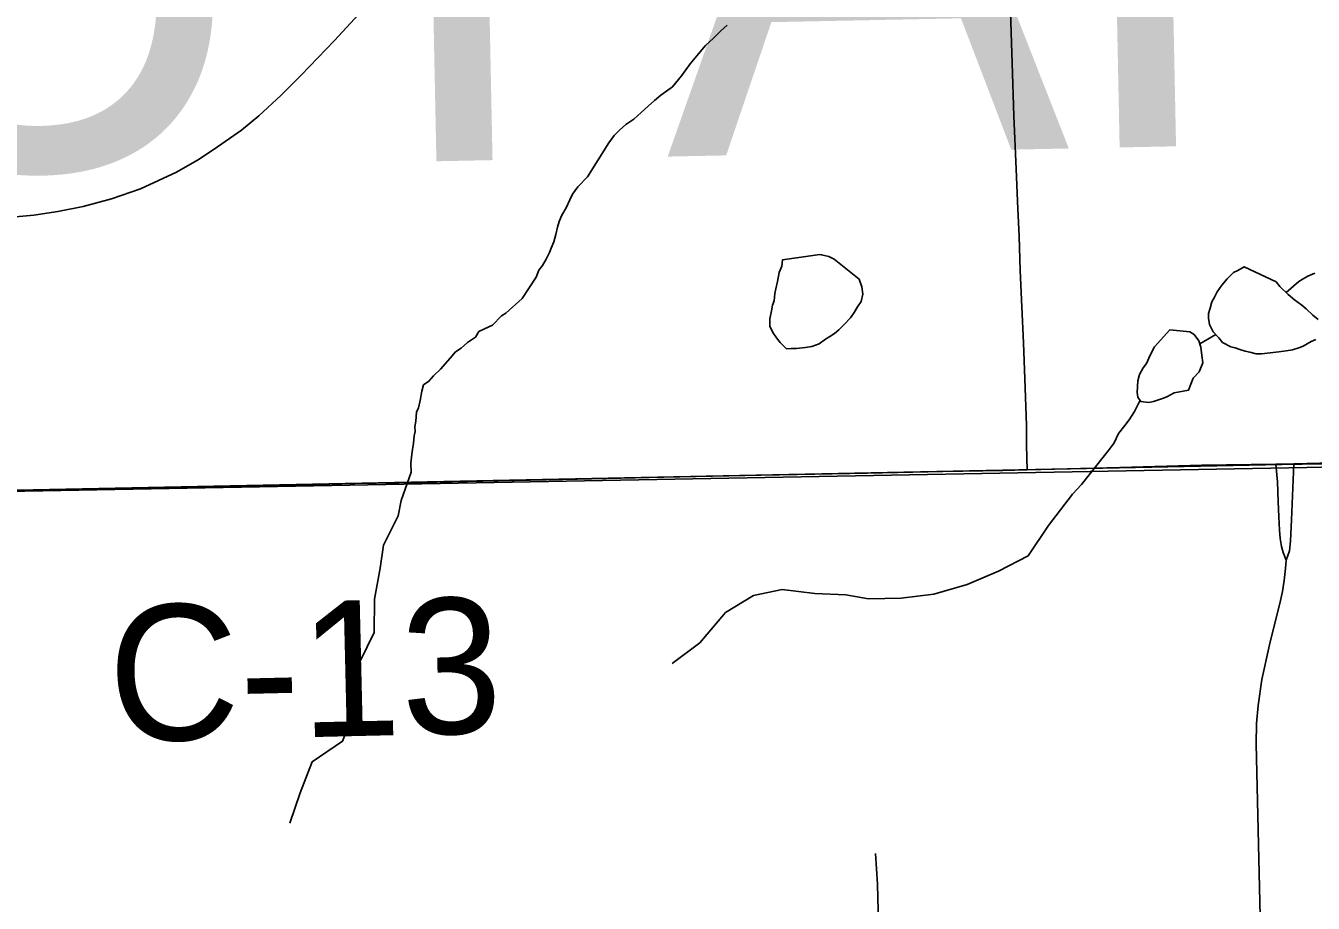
# Model space of a CAD drawing. Extents: x 0 to 34, y 0 to 22.
# Drawn here: x 6.7282 to 6.9977, y 20.3953 to 20.579 of the extents above; entities that cross this region are included whole.
import ezdxf

# ---------------------------------------------------------------- set-up
doc = ezdxf.new("R2010")
doc.units = 0
for name, color, linetype in [('Default', 7, 'Continuous'), ('GM_X_City_Street', 7, 'Continuous'), ('GM_X_County_Road', 7, 'Continuous'), ('GM_X_County_Road_Text', 7, 'Continuous'), ('GM_X_County_Text', 7, 'Continuous'), ('GM_X_Minor_Lake', 7, 'Continuous'), ('GM_X_Minor_River', 7, 'Continuous'), ('GM_X_Rail_Line_Text', 7, 'Continuous'), ('GM_X_Township_Road', 7, 'Continuous'), ('GM_X_Unincorporated', 7, 'Continuous'), ('SH_Cut_Line', 7, 'Continuous')]:
    doc.layers.add(name, color=color, linetype=linetype)

msp = doc.modelspace()

# ---------------------------------------------------------------- linework, layer by layer
at = {"layer": 'Default'}
msp.add_lwpolyline([(7.22835, 20.9), (6.68775, 20.9), (6.6894, 20.73639), (6.69393, 20.48091), (6.99637, 20.48653), (7.23495, 20.49208)], close=True, dxfattribs=at)
at = {"layer": 'GM_X_City_Street'}
msp.add_lwpolyline([(6.93783, 20.48601), (6.93771, 20.49121), (6.93766, 20.49533), (6.93735, 20.50508), (6.93706, 20.51257), (6.93673, 20.52015), (6.93637, 20.52773), (6.93615, 20.5349), (6.93583, 20.54061), (6.93548, 20.54892), (6.93504, 20.56011), (6.93469, 20.57115), (6.93434, 20.58177)], dxfattribs=at)
at = {"layer": 'GM_X_County_Road'}
msp.add_line((6.98986, 20.48717), (6.99359, 20.48726), dxfattribs=at)
for points in [[(6.69487, 20.53826), (6.70119, 20.53835), (6.70987, 20.53847), (6.72454, 20.53882), (6.72994, 20.53933), (6.73493, 20.54011), (6.74023, 20.54116), (6.74616, 20.5427), (6.75228, 20.54479), (6.75976, 20.54832), (6.7645, 20.551), (6.76838, 20.55359), (6.7734, 20.55712), (6.77699, 20.56009), (6.78169, 20.56441), (6.78589, 20.56864), (6.79283, 20.5759), (6.79874, 20.58224), (6.80053, 20.584), (6.80266, 20.58636), (6.80301, 20.58672)], [(6.93783, 20.48601), (6.94355, 20.48613), (6.9572, 20.4865), (6.97435, 20.48697), (6.98986, 20.48717)], [(6.99359, 20.48726), (7.00714, 20.4876), (7.02848, 20.48796), (7.04552, 20.48835), (7.05065, 20.48847)], [(6.77164, 20.48255), (6.78418, 20.48284), (6.79696, 20.48313), (6.81104, 20.4834), (6.82708, 20.48371), (6.84054, 20.48399), (6.85278, 20.48425), (6.87061, 20.48468), (6.88601, 20.48498), (6.90437, 20.48531), (6.92016, 20.4857), (6.93269, 20.4859), (6.93783, 20.48601)], [(6.69564, 20.48099), (6.70746, 20.4812), (6.72286, 20.48148), (6.73519, 20.4817), (6.74784, 20.482), (6.76414, 20.48238)], [(6.76414, 20.48238), (6.76562, 20.48242), (6.77164, 20.48255)]]:
    msp.add_lwpolyline(points, dxfattribs=at)
at = {"layer": 'GM_X_Minor_Lake'}
for points in [[(6.90267, 20.52589), (6.90322, 20.52429), (6.90343, 20.52277), (6.90307, 20.52125), (6.90233, 20.5201), (6.90158, 20.51895), (6.90084, 20.5178), (6.89953, 20.51646), (6.89841, 20.5153), (6.89747, 20.51453), (6.89653, 20.51395), (6.89559, 20.51337), (6.89427, 20.5124), (6.89276, 20.51181), (6.89144, 20.5116), (6.88954, 20.51139), (6.8884, 20.51138), (6.88745, 20.51137), (6.88611, 20.51268), (6.88534, 20.51362), (6.88456, 20.51475), (6.88398, 20.51607), (6.88396, 20.51759), (6.88431, 20.51931), (6.88449, 20.52045), (6.88486, 20.52141), (6.88503, 20.52293), (6.8852, 20.52388), (6.88556, 20.5254), (6.88592, 20.52731), (6.88647, 20.52865), (6.88664, 20.52998), (6.89439, 20.53108)], [(6.89439, 20.53108), (6.89479, 20.53103), (6.89631, 20.53067), (6.89745, 20.53011), (6.90267, 20.52589)], [(6.99822, 20.51329), (6.99728, 20.5129), (6.99559, 20.51193), (6.99464, 20.51154), (6.99332, 20.51114), (6.99199, 20.51094), (6.99048, 20.51073), (6.98688, 20.5103), (6.98574, 20.51029), (6.98441, 20.51065), (6.98346, 20.51083), (6.98232, 20.5112), (6.98136, 20.51157), (6.98041, 20.51174), (6.97869, 20.51267), (6.97792, 20.51361), (6.97676, 20.51493), (6.97599, 20.51644), (6.97578, 20.51777), (6.97577, 20.51872), (6.97613, 20.51986), (6.97649, 20.5212), (6.97705, 20.52215), (6.9776, 20.5233), (6.97854, 20.52464), (6.97966, 20.52599), (6.98097, 20.52733), (6.98191, 20.52772), (6.98323, 20.5285), (6.98324, 20.5285)], [(6.98324, 20.5285), (6.98991, 20.52535), (6.99068, 20.52441), (6.99241, 20.52272), (6.99375, 20.5216), (6.99528, 20.52048), (6.99624, 20.51973), (6.99759, 20.51841), (6.99874, 20.51748)], [(6.96769, 20.51529), (6.96448, 20.51174), (6.96355, 20.51002), (6.96281, 20.5083), (6.96207, 20.50734), (6.96133, 20.506), (6.96096, 20.50467), (6.96081, 20.50219), (6.96101, 20.50125), (6.96159, 20.5003), (6.9633, 20.50013), (6.96424, 20.50034), (6.96613, 20.50093), (6.96708, 20.50132), (6.96858, 20.5021), (6.97048, 20.5025), (6.97161, 20.50271), (6.97253, 20.50519), (6.97384, 20.50653), (6.97457, 20.50844), (6.97436, 20.50996), (6.97415, 20.51167), (6.97376, 20.51299), (6.97279, 20.51431), (6.97183, 20.51487), (6.96769, 20.51529)]]:
    msp.add_lwpolyline(points, dxfattribs=at)
at = {"layer": 'GM_X_Minor_River'}
for points in [[(6.875, 20.57905), (6.87368, 20.57789), (6.87219, 20.57635), (6.8705, 20.57481), (6.869, 20.57308), (6.86732, 20.57097), (6.86546, 20.56848), (6.86359, 20.56618), (6.86115, 20.56444), (6.85984, 20.56328), (6.85852, 20.56212), (6.85702, 20.56078), (6.85552, 20.55943), (6.85383, 20.55827), (6.85252, 20.55711), (6.85139, 20.55596), (6.85028, 20.55442), (6.84581, 20.54734), (6.84376, 20.54522), (6.84264, 20.54369), (6.84208, 20.54254), (6.84135, 20.54082), (6.84042, 20.53929), (6.83987, 20.53796), (6.8395, 20.53681), (6.83914, 20.53529), (6.83878, 20.53376), (6.83823, 20.53243), (6.83786, 20.53147), (6.83712, 20.53013), (6.83638, 20.52879), (6.83564, 20.52783), (6.83509, 20.52631), (6.83211, 20.5219), (6.82873, 20.51882), (6.82779, 20.51824), (6.82592, 20.51631), (6.82422, 20.51553), (6.82309, 20.51495), (6.82235, 20.5138), (6.82066, 20.51264), (6.81934, 20.51148), (6.81821, 20.51071), (6.81709, 20.50937), (6.81504, 20.50706), (6.81354, 20.50571), (6.8126, 20.50456), (6.81148, 20.50379), (6.81111, 20.50245), (6.81076, 20.50055), (6.8104, 20.49902), (6.81003, 20.49807), (6.80987, 20.49617), (6.80969, 20.49502), (6.80971, 20.49407), (6.80953, 20.49312), (6.80936, 20.4916), (6.80919, 20.49027), (6.80901, 20.48932), (6.80884, 20.48741), (6.80887, 20.48551), (6.80683, 20.47963)], [(6.99804, 20.52716), (6.99653, 20.52657), (6.99559, 20.52599), (6.99465, 20.52541), (6.99201, 20.52311)], [(6.9773, 20.51432), (6.97393, 20.5124)], [(6.96137, 20.50044), (6.96029, 20.4982), (6.95917, 20.49647), (6.95824, 20.49532), (6.95693, 20.4936), (6.95601, 20.49168), (6.95508, 20.49034), (6.94917, 20.48295)], [(6.94917, 20.48294), (6.94729, 20.4809), (6.94228, 20.47434), (6.93804, 20.46799), (6.93184, 20.46484), (6.92525, 20.46205), (6.91826, 20.46002), (6.91145, 20.45914), (6.90462, 20.45901), (6.89986, 20.45987), (6.89341, 20.46013), (6.88656, 20.46095), (6.88051, 20.4597), (6.8747, 20.45617), (6.86931, 20.4498), (6.86351, 20.44551)], [(6.80683, 20.47963), (6.8062, 20.47637), (6.80309, 20.47023), (6.80242, 20.46547), (6.80121, 20.45898), (6.80115, 20.45195), (6.79823, 20.44601), (6.7972, 20.43991), (6.79691, 20.43515), (6.79456, 20.42921), (6.78818, 20.42491), (6.78565, 20.41841), (6.78349, 20.4121)]]:
    msp.add_lwpolyline(points, dxfattribs=at)
at = {"layer": 'GM_X_Rail_Line_Text'}
for points in [[(8.9, 20.9), (4.27516, 20.9), (4.27475, 20.80739), (4.27534, 20.58948), (4.27522, 20.47097), (4.2757, 20.41631), (4.37341, 20.41813), (4.72752, 20.4267), (4.7877, 20.42788), (4.79081, 20.42795), (4.79449, 20.42802), (5.37238, 20.44113), (6.02351, 20.46032), (6.10247, 20.46324), (6.13454, 20.46419), (6.14318, 20.46445), (6.34991, 20.47249), (6.36809, 20.47307), (6.41713, 20.47364), (6.46674, 20.47499), (6.69534, 20.4811), (6.99108, 20.48711), (7.05001, 20.48828)], [(7.05001, 20.48828), (6.99108, 20.48711), (6.69534, 20.4811), (6.69577, 20.38797), (6.6972, 20.33895), (6.70046, 20.15267), (6.70176, 19.95589), (6.70342, 19.80339), (6.70464, 19.7337), (6.70537, 19.6821), (6.70963, 19.16766), (6.71042, 19.04387), (6.71169, 18.92788), (6.71262, 18.76776), (6.71518, 18.37415), (6.71961, 17.89693), (6.9468, 17.90052), (6.96766, 17.90085), (7.25546, 17.90618)]]:
    msp.add_lwpolyline(points, dxfattribs=at)
at = {"layer": 'GM_X_Township_Road'}
for points in [[(6.99203, 20.46714), (6.99138, 20.46873), (6.99102, 20.46995), (6.99075, 20.47165), (6.99059, 20.47339), (6.99048, 20.47617), (6.99037, 20.47939), (6.99019, 20.48348), (6.98986, 20.48717)], [(6.99302, 20.4726), (6.99314, 20.47555), (6.99359, 20.48726)], [(6.99203, 20.46714), (6.99275, 20.46909), (6.99296, 20.47112), (6.99302, 20.4726)], [(6.98871, 20.24124), (6.98804, 20.30871), (6.9866, 20.3926), (6.98571, 20.42868), (6.9858, 20.43292), (6.98616, 20.43673), (6.98695, 20.44212), (6.98854, 20.44937), (6.99084, 20.45866), (6.99127, 20.46058), (6.9916, 20.46289), (6.9919, 20.46535), (6.99203, 20.46714)], [(6.90636, 20.39124), (6.90662, 20.39387), (6.90657, 20.39645), (6.90647, 20.39929), (6.90605, 20.40574)]]:
    msp.add_lwpolyline(points, dxfattribs=at)
at = {"layer": 'GM_X_Unincorporated'}
msp.add_lwpolyline([(8.78339, 20.9), (6.68487, 20.9), (6.69534, 20.4811), (6.99108, 20.48711), (7.12851, 20.48955), (7.41087, 20.49537), (7.55552, 20.49834), (7.74412, 20.50184), (7.8338, 20.50066), (8.38319, 20.51123), (8.39386, 20.51177), (8.41696, 20.51215), (8.45204, 20.51253), (8.78844, 20.51908)], close=True, dxfattribs=at)
at = {"layer": 'SH_Cut_Line'}
msp.add_lwpolyline([(7.05001, 20.48828), (6.99108, 20.48711), (6.69534, 20.4811), (6.46674, 20.47499), (6.41713, 20.47364), (6.36809, 20.47307), (6.34991, 20.47249), (6.14318, 20.46445), (6.13454, 20.46419), (6.10247, 20.46324), (6.02351, 20.46032), (5.37238, 20.44113), (4.79449, 20.42802), (4.79081, 20.42795), (4.7877, 20.42788), (4.72752, 20.4267), (4.37341, 20.41813), (4.2757, 20.41631), (3.76027, 20.40736), (3.3226, 20.40192), (2.99803, 20.39937), (2.65087, 20.39662)], dxfattribs=at)

# ---------------------------------------------------------------- texts
at = {"layer": 'GM_X_County_Road_Text'}
msp.add_text('C-13', height=0.028409, rotation=1.3334, dxfattribs=at).set_placement((6.74581, 20.4291))
at = {"layer": 'GM_X_County_Text'}
msp.add_text('CUYAHOGA COUNTY', height=0.094697, rotation=1.1586, dxfattribs=at).set_placement((6.59503, 20.54616))

doc.saveas('drawing.dxf')
